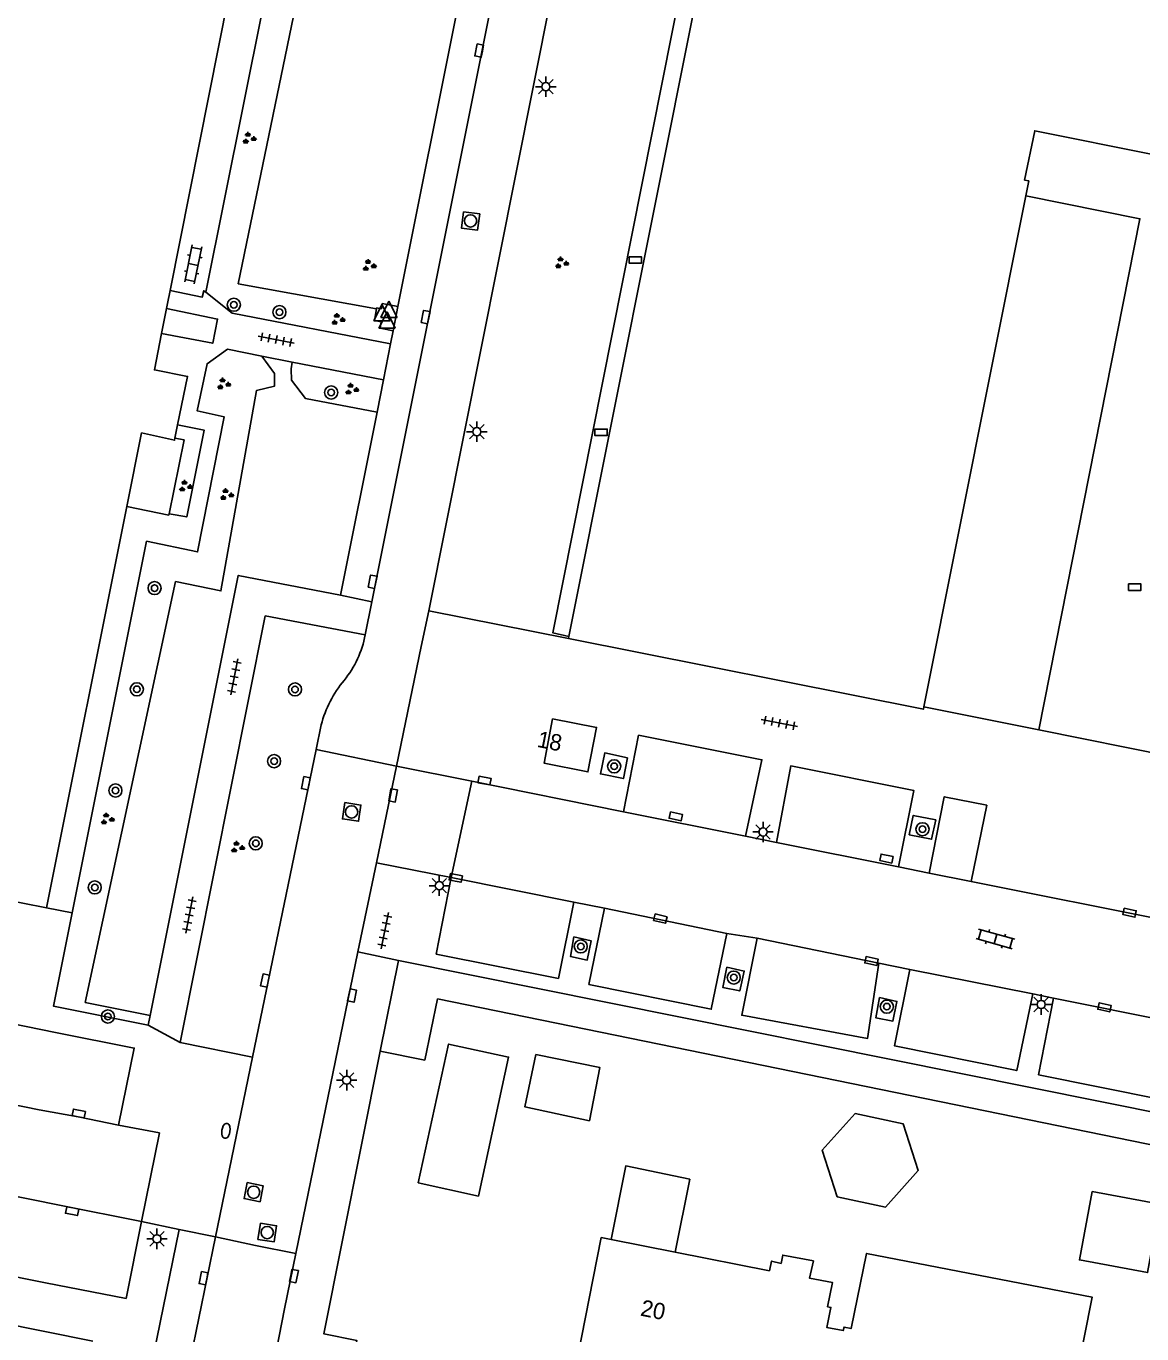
# Model space of a CAD drawing. Extents: x 125000 to 129004, y 397500 to 399008.
# Drawn here: x 127771.6 to 127839.8, y 398756.5 to 398836.3 of the extents above; entities that cross this region are included whole.
import ezdxf

# ---------------------------------------------------------------- set-up
doc = ezdxf.new("R2010")
doc.units = 0
for name, color, linetype in [('gg-afsc-hekwerk', 7, 'Continuous'), ('gg-anno-huisnummerreeks BGT', 7, 'Continuous'), ('gg-bbg-bijgebouw', 7, 'Continuous'), ('gg-bbg-gedigitaliseerde bijgebouw', 7, 'Continuous'), ('gg-bbg-hoofdgebouw', 7, 'Continuous'), ('gg-bbg-luifel en loopbrug', 7, 'Continuous'), ('gg-knt-verharding', 7, 'Continuous'), ('gg-knt-verharding nz', 7, 'Continuous'), ('gt-grn-groengrens', 7, 'Continuous'), ('gt-grn-vlakafsluiter', 7, 'Continuous'), ('gt-grn-weggrens', 7, 'Continuous'), ('gt-symb-boom', 7, 'Continuous'), ('gt-symb-brandkraan', 7, 'Continuous'), ('gt-symb-groenvak', 7, 'Continuous'), ('gt-symb-klinker verharding', 7, 'Continuous'), ('gt-symb-kolk', 7, 'Continuous'), ('gt-symb-lichtmast', 7, 'Continuous'), ('gt-symb-rioolschacht', 7, 'Continuous'), ('gt-symb-tegel verharding', 7, 'Continuous'), ('gt-symb-waterafsluiter', 7, 'Continuous')]:
    doc.layers.add(name, color=color, linetype=linetype)

# ---------------------------------------------------------------- blocks, each defined once
blk = doc.blocks.new('gt0-KOLK')
at = {"layer": 'gt-symb-kolk'}
blk.add_lwpolyline([(0, 0), (0.375, 0), (0.375, 0.4), (-0.375, 0.4), (-0.375, 0), (0, 0)], dxfattribs=at)
blk = doc.blocks.new('gt0-RS')
at = {"layer": 'gt-symb-rioolschacht'}
blk.add_lwpolyline([(-0.5, -0.5), (0.5, -0.5), (0.5, 0.5), (-0.5, 0.5)], close=True, dxfattribs=at)
blk.add_circle((0, 0), 0.375, dxfattribs=at)
blk = doc.blocks.new('gt0-LMAST')
at = {"layer": 'gt-symb-lichtmast'}
for p, q in [((-0.182, 0.173), (-0.447, 0.438)), ((-0.005, 0.246), (-0.005, 0.621)), ((0.172, 0.173), (0.437, 0.438)), ((-0.255, -0.004), (-0.63, -0.004)), ((-0.182, -0.181), (-0.447, -0.446)), ((-0.005, -0.254), (-0.005, -0.629)), ((0.437, -0.446), (0.172, -0.181)), ((0.245, -0.004), (0.62, -0.004))]:
    blk.add_line(p, q, dxfattribs=at)
blk.add_circle((-0.005, -0.004), 0.25, dxfattribs=at)
blk = doc.blocks.new('gt0-GRVAK')
at = {"layer": 'gt-symb-groenvak'}
for p, q in [((-0.11, 0.189), (-0.228, 0.24)), ((-0.182, 0.153), (0.088, 0.153)), ((-0.091, 0.211), (-0.156, 0.322)), ((-0.047, 0.214), (-0.047, 0.393)), ((-0.004, 0.211), (0.061, 0.322)), ((0.015, 0.189), (0.133, 0.24)), ((0.262, -0.052), (0.197, 0.059)), ((0.305, -0.049), (0.305, 0.13)), ((0.349, -0.052), (0.414, 0.059)), ((-0.245, -0.228), (-0.363, -0.177)), ((-0.318, -0.264), (-0.047, -0.264)), ((-0.226, -0.206), (-0.291, -0.095)), ((-0.183, -0.203), (-0.183, -0.024)), ((-0.139, -0.206), (-0.074, -0.095)), ((-0.12, -0.228), (-0.002, -0.177)), ((0.243, -0.074), (0.125, -0.023)), ((0.17, -0.11), (0.441, -0.11)), ((0.368, -0.074), (0.486, -0.023))]:
    blk.add_line(p, q, dxfattribs=at)
blk = doc.blocks.new('gt0-WAFSL')
at = {"layer": 'gt-symb-waterafsluiter'}
for p, q in [((-0.5, -0.333), (0, 0.667)), ((0, 0.667), (0.5, -0.333)), ((0.5, -0.333), (-0.5, -0.333))]:
    blk.add_line(p, q, dxfattribs=at)
blk = doc.blocks.new('gt0-TEG1')
at = {"layer": 'gt-symb-tegel verharding'}
for p, q in [((-1.125, 0), (1.125, 0)), ((-0.9, -0.25), (-0.9, 0.25)), ((-0.45, -0.25), (-0.45, 0.25)), ((0, -0.25), (0, 0.25)), ((0.45, -0.25), (0.45, 0.25)), ((0.9, -0.25), (0.9, 0.25))]:
    blk.add_line(p, q, dxfattribs=at)
blk = doc.blocks.new('gt0-BOOM')
at = {"layer": 'gt-symb-boom'}
for radius in [0.4, 0.2]:
    blk.add_circle((0, 0), radius, dxfattribs=at)
blk = doc.blocks.new('gt0-KL1')
at = {"layer": 'gt-symb-klinker verharding'}
for p, q in [((-1.15, 0.3), (1.15, 0.3)), ((-1, -0.3), (-1, 0.3)), ((-0.5, 0.3), (-0.5, 0.45)), ((0, -0.3), (0, 0.3)), ((0.5, 0.3), (0.5, 0.45)), ((1, -0.3), (1, 0.3)), ((-1.15, -0.3), (1.15, -0.3)), ((-0.5, -0.45), (-0.5, -0.3)), ((0.5, -0.45), (0.5, -0.3))]:
    blk.add_line(p, q, dxfattribs=at)
blk = doc.blocks.new('gt0-BR')
at = {"layer": 'gt-symb-brandkraan'}
for centre, radius, start, end in [((-0.244, 0), 0.206, 107.56694, 252.43307), ((0.599, -2.664), 3, 106.89205, 107.56694), ((0, -0.691), 0.938, 73.10799, 106.89205), ((-0.599, -2.664), 3, 72.43309, 73.10799), ((0.244, 0), 0.206, 287.56695, 72.43309), ((0.599, 2.664), 3, 252.43307, 253.10797), ((0, 0.691), 0.938, 253.10797, 286.89206), ((-0.599, 2.664), 3, 286.89206, 287.56695)]:
    blk.add_arc(centre, radius, start, end, dxfattribs=at)

msp = doc.modelspace()

# ---------------------------------------------------------------- linework, layer by layer
at = {"layer": 'gg-afsc-hekwerk'}
for p, q in [((127833.536, 398793.353), (127826.506, 398794.765)), ((127841.627, 398791.728), (127833.536, 398793.353)), ((127775.721, 398756.023), (127751.681, 398760.856))]:
    msp.add_line(p, q, dxfattribs=at)
for points in [[(127813.548, 398848.204), (127803.823, 398799.287), (127804.806, 398799.057)], [(127780.732, 398811.178), (127781.293, 398811.067), (127780.37, 398806.55)], [(127780.37, 398806.55), (127780.356, 398806.481), (127777.791, 398807.011)], [(127796.013, 398773.183), (127796.781, 398776.923), (127858.243, 398764.364)]]:
    msp.add_lwpolyline(points, dxfattribs=at)
at = {"layer": 'gg-bbg-bijgebouw'}
msp.add_lwpolyline([(127795.604, 398765.685), (127797.452, 398774.168), (127801.126, 398773.368), (127799.278, 398764.885), (127795.604, 398765.685)], dxfattribs=at)
at = {"layer": 'gg-bbg-gedigitaliseerde bijgebouw'}
msp.add_lwpolyline([(127802.794, 398773.52), (127806.695, 398772.735), (127806.067, 398769.486), (127802.112, 398770.333), (127802.794, 398773.52)], dxfattribs=at)
at = {"layer": 'gg-bbg-hoofdgebouw'}
for p, q in [((127804.806, 398799.057), (127815.488, 398852.581)), ((127784.045, 398838.323), (127780.437, 398820.189)), ((127832.729, 398825.972), (127826.506, 398794.765)), ((127780.28, 398819.4), (127780.437, 398820.189)), ((127780.218, 398819.091), (127779.916, 398817.574)), ((127780.28, 398819.4), (127780.218, 398819.091)), ((127780.898, 398811.982), (127780.732, 398811.178)), ((127777.791, 398807.011), (127772.879, 398782.487)), ((127804.781, 398798.931), (127804.806, 398799.057)), ((127807.392, 398762.238), (127806.78, 398762.36)), ((127811.307, 398761.46), (127807.392, 398762.238)), ((127817.073, 398760.314), (127811.307, 398761.46))]:
    msp.add_line(p, q, dxfattribs=at)
for points in [[(127772.879, 398782.487), (127765.636, 398783.918), (127764.777, 398779.588), (127722.516, 398788.056), (127722.61, 398791.684), (127723.593, 398791.688), (127724.176, 398816.458), (127725.759, 398816.134), (127725.831, 398820.219), (127724.259, 398820.517), (127725.053, 398824.384), (127725.817, 398824.245), (127726.069, 398834.419)], [(127840.596, 398828.48), (127833.277, 398829.957), (127832.659, 398826.946), (127832.912, 398826.89), (127832.729, 398825.972)], [(127779.916, 398817.574), (127779.473, 398815.351), (127781.509, 398814.947), (127780.898, 398811.982)], [(127780.732, 398811.178), (127780.705, 398811.046), (127778.69, 398811.498), (127777.791, 398807.011)], [(127826.506, 398794.765), (127826.476, 398794.616), (127804.781, 398798.931)], [(127803.811, 398794.035), (127806.505, 398793.504), (127805.97, 398790.789), (127803.293, 398791.331), (127803.811, 398794.035)], [(127806.78, 398762.36), (127805.34, 398754.99), (127817.43, 398752.6), (127815.27, 398741.6), (127832.91, 398738.07)], [(127832.91, 398738.07), (127836.007, 398753.854), (127835.834, 398753.888), (127836.797, 398758.699), (127823.003, 398761.374), (127822.054, 398756.787), (127821.63, 398756.874), (127821.577, 398756.667), (127820.58, 398756.844), (127820.818, 398758.075), (127820.621, 398758.116), (127820.919, 398759.593), (127819.523, 398759.857), (127819.753, 398760.919), (127817.874, 398761.277), (127817.777, 398760.767), (127817.191, 398760.908), (127817.073, 398760.314)]]:
    msp.add_lwpolyline(points, dxfattribs=at)
at = {"layer": 'gg-bbg-luifel en loopbrug'}
for points in [[(127824.149, 398764.207), (127826.163, 398766.434), (127825.241, 398769.291), (127822.306, 398769.922), (127820.292, 398767.695), (127821.214, 398764.838), (127824.149, 398764.207)], [(127807.392, 398762.238), (127808.283, 398766.721), (127812.191, 398765.908), (127811.307, 398761.46)], [(127836.784, 398765.152), (127836.011, 398760.985), (127840.177, 398760.212), (127840.951, 398764.379), (127836.784, 398765.152)]]:
    msp.add_lwpolyline(points, dxfattribs=at)
at = {"layer": 'gg-knt-verharding'}
for p, q in [((127792.762, 398801.188), (127803.538, 398854.956)), ((127801.579, 398855.346), (127794.359, 398819.217)), ((127806.952, 398854.278), (127796.239, 398800.63)), ((127782.617, 398820.1), (127786.078, 398837.338)), ((127794.359, 398819.217), (127794.061, 398817.726)), ((127794.061, 398817.726), (127793.903, 398816.938)), ((127793.903, 398816.938), (127793.476, 398814.732)), ((127786.042, 398816.194), (127787.906, 398815.827)), ((127787.906, 398815.827), (127793.476, 398814.732)), ((127793.476, 398814.732), (127793.083, 398812.771)), ((127793.083, 398812.771), (127790.844, 398801.588)), ((127792.762, 398801.188), (127790.844, 398801.588)), ((127792.762, 398801.188), (127792.358, 398799.161)), ((127796.239, 398800.63), (127795.785, 398798.448)), ((127796.239, 398800.63), (127804.781, 398798.931)), ((127795.785, 398798.448), (127794.266, 398791.14)), ((127789.669, 398793.659), (127789.359, 398792.161)), ((127789.359, 398792.161), (127785.473, 398773.361)), ((127794.266, 398791.14), (127793.04, 398785.246)), ((127798.869, 398790.216), (127797.622, 398784.332)), ((127798.869, 398790.216), (127808.154, 398788.352)), ((127815.607, 398786.862), (127817.489, 398786.479)), ((127793.04, 398785.246), (127791.906, 398779.793)), ((127824.953, 398784.989), (127826.822, 398784.605)), ((127829.395, 398784.095), (127845, 398780.975)), ((127773.425, 398774.878), (127729.247, 398783.715)), ((127806.982, 398782.472), (127805.118, 398782.827)), ((127816.313, 398780.635), (127814.462, 398780.928)), ((127791.906, 398779.793), (127788.12, 398761.365)), ((127794.386, 398779.274), (127793.281, 398773.728)), ((127794.386, 398779.274), (127858.646, 398766.369)), ((127825.646, 398778.729), (127823.757, 398779.118)), ((127834.433, 398776.964), (127833.158, 398777.235)), ((127779.216, 398775.918), (127779.098, 398775.33)), ((127785.473, 398773.361), (127781.049, 398774.26)), ((127785.473, 398773.361), (127783.211, 398762.384)), ((127783.211, 398762.384), (127781.678, 398754.948)), ((127788.12, 398761.365), (127787.43, 398758.001)), ((127787.43, 398758.001), (127786.681, 398754.219))]:
    msp.add_line(p, q, dxfattribs=at)
for points in [[(127832.729, 398825.972), (127839.702, 398824.579), (127833.536, 398793.353)], [(127782.617, 398820.1), (127782.492, 398820.179), (127782.404, 398819.795), (127780.437, 398820.189)], [(127793.903, 398816.938), (127784.238, 398818.822), (127782.617, 398820.1)], [(127780.218, 398819.091), (127783.336, 398818.449), (127783.039, 398816.979), (127779.916, 398817.574)], [(127793.047, 398819.086), (127792.932, 398818.367), (127793.345, 398818.28), (127793.264, 398817.894), (127794.061, 398817.726)], [(127794.359, 398819.217), (127793.402, 398819.403), (127793.351, 398819.084), (127793.054, 398819.132), (127793.047, 398819.086)], [(127774.445, 398782.173), (127778.996, 398804.884), (127782.116, 398804.224), (127783.741, 398812.476), (127782.094, 398812.837), (127782.699, 398815.726), (127783.937, 398816.607), (127786.042, 398816.194)], [(127780.898, 398811.982), (127782.511, 398811.675), (127781.455, 398806.365), (127780.37, 398806.55)], [(127779.216, 398775.918), (127784.605, 398802.789), (127790.844, 398801.588)], [(127781.049, 398774.26), (127786.247, 398800.319), (127792.358, 398799.161)], [(127808.154, 398788.352), (127809.068, 398793.025), (127816.608, 398791.529), (127815.607, 398786.862)], [(127808.399, 398791.658), (127807.004, 398791.95), (127806.74, 398790.671), (127808.139, 398790.38), (127808.399, 398791.658)], [(127817.489, 398786.479), (127818.37, 398791.159), (127825.89, 398789.645), (127824.953, 398784.989)], [(127826.822, 398784.605), (127827.75, 398789.273), (127830.348, 398788.756), (127829.395, 398784.095)], [(127827.225, 398787.869), (127825.856, 398788.132), (127825.61, 398786.951), (127826.974, 398786.681), (127827.225, 398787.869)], [(127805.118, 398782.827), (127804.17, 398778.177), (127796.7, 398779.66), (127797.622, 398784.332)], [(127779.098, 398775.33), (127773.306, 398776.49), (127774.445, 398782.173)], [(127814.462, 398780.928), (127813.51, 398776.288), (127806.034, 398777.811), (127806.982, 398782.472)], [(127805.114, 398780.711), (127804.901, 398779.517), (127805.927, 398779.294), (127806.174, 398780.47), (127805.114, 398780.711)], [(127823.757, 398779.118), (127823.067, 398774.513), (127815.369, 398775.924), (127816.313, 398780.635)], [(127814.453, 398778.867), (127814.21, 398777.624), (127815.25, 398777.413), (127815.529, 398778.626), (127814.453, 398778.867)], [(127833.158, 398777.235), (127832.183, 398772.545), (127824.714, 398774.05), (127825.646, 398778.729)], [(127823.784, 398777.001), (127823.573, 398775.764), (127824.611, 398775.57), (127824.858, 398776.768), (127823.784, 398777.001)], [(127841.927, 398775.464), (127840.996, 398770.776), (127833.509, 398772.292), (127834.433, 398776.964)], [(127773.425, 398774.878), (127778.247, 398773.923), (127777.286, 398769.222)], [(127793.281, 398773.728), (127789.84, 398756.464), (127791.84, 398756.068), (127789.418, 398743.647)], [(127772.814, 398759.59), (127748.315, 398764.509), (127749.248, 398769.2)], [(127778.68, 398763.318), (127779.787, 398768.74), (127777.286, 398769.222)], [(127772.814, 398759.59), (127777.743, 398758.634), (127778.68, 398763.318)]]:
    msp.add_lwpolyline(points, dxfattribs=at)
for centre, radius, start, end in [((127786.249, 398800.302), 6.215, 320.91697, 349.42028), ((127796.531, 398791.848), 7.097, 140.26837, 165.21392)]:
    msp.add_arc(centre, radius, start, end, dxfattribs=at)
at = {"layer": 'gg-knt-verharding nz'}
for p, q in [((127808.154, 398788.352), (127815.607, 398786.862)), ((127817.489, 398786.479), (127824.953, 398784.989)), ((127826.822, 398784.605), (127829.395, 398784.095)), ((127797.622, 398784.332), (127805.118, 398782.827)), ((127806.982, 398782.472), (127814.462, 398780.928)), ((127816.313, 398780.635), (127823.757, 398779.118)), ((127727.62, 398779.17), (127772.438, 398770.159)), ((127825.646, 398778.729), (127833.158, 398777.235)), ((127834.433, 398776.964), (127841.927, 398775.464)), ((127749.248, 398769.2), (127773.77, 398764.309)), ((127778.68, 398763.318), (127773.77, 398764.309))]:
    msp.add_line(p, q, dxfattribs=at)
msp.add_lwpolyline([(127777.286, 398769.222), (127774.817, 398769.727), (127772.438, 398770.159)], dxfattribs=at)
at = {"layer": 'gt-grn-groengrens'}
for p, q in [((127784.604, 398820.606), (127793.047, 398819.086)), ((127779.216, 398775.918), (127775.255, 398776.711))]:
    msp.add_line(p, q, dxfattribs=at)
for points in [[(127784.604, 398820.606), (127787.973, 398836.958), (127786.078, 398837.338)], [(127775.255, 398776.711), (127780.773, 398802.419), (127783.544, 398801.848), (127785.72, 398814.095), (127786.814, 398814.352), (127786.812, 398815.127), (127786.042, 398816.194)], [(127787.906, 398815.827), (127787.825, 398815.415), (127787.851, 398814.723), (127788.709, 398813.601), (127793.083, 398812.771)]]:
    msp.add_lwpolyline(points, dxfattribs=at)
at = {"layer": 'gt-grn-vlakafsluiter'}
msp.add_line((127793.281, 398773.728), (127796.013, 398773.183), dxfattribs=at)
at = {"layer": 'gt-grn-weggrens'}
for p, q in [((127794.266, 398791.14), (127789.359, 398792.161)), ((127798.869, 398790.216), (127794.266, 398791.14)), ((127797.622, 398784.332), (127793.04, 398785.246)), ((127774.445, 398782.173), (127772.879, 398782.487)), ((127794.386, 398779.274), (127791.906, 398779.793)), ((127779.098, 398775.33), (127781.049, 398774.26)), ((127778.68, 398763.318), (127780.993, 398762.841)), ((127780.993, 398762.841), (127779.445, 398755.274)), ((127780.993, 398762.841), (127783.211, 398762.384)), ((127785.662, 398761.869), (127783.211, 398762.384)), ((127788.12, 398761.365), (127785.662, 398761.869))]:
    msp.add_line(p, q, dxfattribs=at)

# ---------------------------------------------------------------- block references
at = {"layer": 'gt-symb-boom'}
for p in [(127784.333, 398819.327), (127787.119, 398818.876), (127790.278, 398813.969), (127779.49, 398802.02), (127778.405, 398795.836), (127788.07, 398795.83), (127786.791, 398791.447), (127807.576, 398791.133), (127777.096, 398789.657), (127826.417, 398787.29), (127785.671, 398786.427), (127775.831, 398783.735), (127805.535, 398780.13), (127814.883, 398778.229), (127824.239, 398776.452), (127776.638, 398775.851)]:
    msp.add_blockref('gt0-BOOM', p, dxfattribs=at)
at = {"layer": 'gt-symb-brandkraan', "rotation": 81.31914941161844}
msp.add_blockref('gt0-BR', (127783.851, 398768.863), dxfattribs=at)
at = {"layer": 'gt-symb-groenvak'}
for p in [(127785.241, 398829.487), (127792.579, 398821.72), (127804.344, 398821.872), (127790.674, 398818.429), (127783.689, 398814.484), (127791.514, 398814.161), (127781.359, 398808.236), (127783.871, 398807.725), (127776.576, 398787.906), (127784.536, 398786.183)]:
    msp.add_blockref('gt0-GRVAK', p, dxfattribs=at)
at = {"layer": 'gt-symb-klinker verharding'}
for p, rotation in [((127781.85, 398821.793), 78.52151796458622), ((127830.88, 398780.588), -15.496489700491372)]:
    msp.add_blockref('gt0-KL1', p, dxfattribs=dict(at, rotation=rotation))
at = {"layer": 'gt-symb-kolk'}
for p, rotation in [((127799.523, 398834.815), 78.75747429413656), ((127796.248, 398818.537), 78.63386214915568), ((127793.01, 398802.371), 78.70129979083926), ((127788.926, 398790.06), 78.34159837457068), ((127799.615, 398790.064), -10.48938981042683), ((127793.869, 398789.39), -99.84862238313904), ((127811.301, 398787.88), -12.535023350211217), ((127824.169, 398785.305), -12.242859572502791), ((127797.856, 398784.119), -11.006664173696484), ((127839.036, 398781.993), -11.950647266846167), ((127810.351, 398781.634), -13.702889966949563), ((127823.252, 398779.045), -11.950647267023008), ((127786.434, 398778.003), 78.34159837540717), ((127791.36, 398777.165), -101.7706260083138), ((127837.496, 398776.216), -12.590950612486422), ((127774.817, 398769.727), -11.534620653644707), ((127774.486, 398764.153), 168.75747429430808), ((127782.671, 398759.824), 78.28547478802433), ((127787.81, 398760.035), -101.24252570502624)]:
    msp.add_blockref('gt0-KOLK', p, dxfattribs=dict(at, rotation=rotation))
for p in [(127808.868, 398821.86), (127806.777, 398811.334), (127839.393, 398801.872)]:
    msp.add_blockref('gt0-KOLK', p, dxfattribs=at)
at = {"layer": 'gt-symb-lichtmast'}
for p in [(127803.407, 398832.652), (127799.186, 398811.575), (127796.893, 398783.843), (127791.235, 398771.962), (127779.634, 398762.274)]:
    msp.add_blockref('gt0-LMAST', p, dxfattribs=at)
at = {"layer": 'gt-symb-lichtmast', "rotation": 90}
for p in [(127816.673, 398787.126), (127833.67, 398776.59)]:
    msp.add_blockref('gt0-LMAST', p, dxfattribs=at)
at = {"layer": 'gt-symb-rioolschacht'}
for p, rotation in [((127798.797, 398824.447), -97.23872650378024), ((127791.531, 398788.345), -98.45426172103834), ((127785.543, 398765.115), 78.52151796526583), ((127786.371, 398762.653), -98.9726266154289)]:
    msp.add_blockref('gt0-RS', p, dxfattribs=dict(at, rotation=rotation))
at = {"layer": 'gt-symb-tegel verharding'}
for p, rotation in [((127786.923, 398817.198), -11.18632930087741), ((127784.359, 398796.6), -101.24252570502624), ((127817.671, 398793.775), -11.242525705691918), ((127781.607, 398782.047), 79.04956573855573), ((127793.555, 398781.095), 78.52151796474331)]:
    msp.add_blockref('gt0-TEG1', p, dxfattribs=dict(at, rotation=rotation))
at = {"layer": 'gt-symb-waterafsluiter'}
for p in [(127793.377, 398818.682), (127793.692, 398818.236), (127793.809, 398818.888)]:
    msp.add_blockref('gt0-WAFSL', p, dxfattribs=at)

# ---------------------------------------------------------------- texts
at = {"layer": 'gg-anno-huisnummerreeks BGT'}
for s, p in [('18', (127802.816, 398792.326)), ('20', (127809.131, 398757.585))]:
    msp.add_text(s, height=1, rotation=348.9, dxfattribs=at).set_placement(p)

doc.saveas('drawing.dxf')
